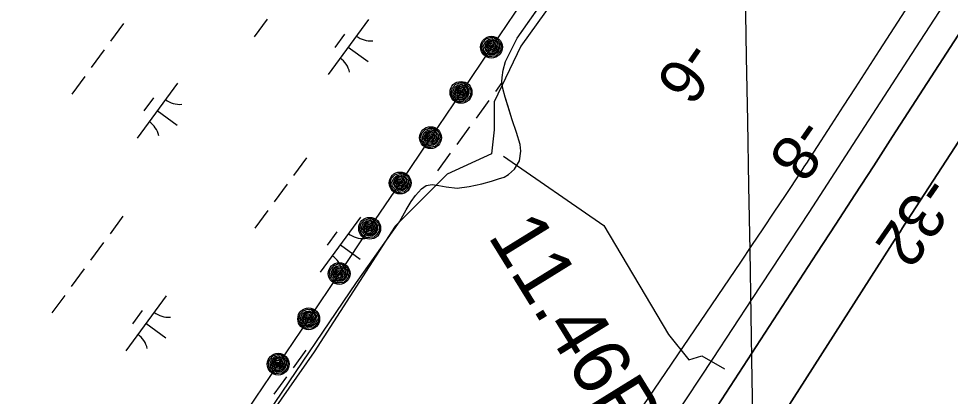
# Model space of a CAD drawing. Extents: x 3905714 to 3926767, y 183354 to 205755.
# Drawn here: x 3914278 to 3914961, y 191245 to 191522 of the extents above; entities that cross this region are included whole.
import ezdxf

# ---------------------------------------------------------------- set-up
doc = ezdxf.new("R2010")
doc.units = 0
for name, color, linetype in [('V-GRID-MAJR', 7, 'Continuous'), ('V-LEVE-TOET', 7, 'Continuous'), ('V-RIVR-EDGE', 7, 'Continuous'), ('V-RIVR-RANG', 7, 'Continuous'), ('V-RRAP-FSHR', 7, 'Continuous'), ('V-STRM-FMON', 7, 'Continuous'), ('V-TOPO-DPTH', 7, 'Continuous'), ('V-TOPO-MINR', 7, 'Continuous'), ('V-TOPO-SHOR', 7, 'Continuous'), ('V-WETL-SWMP', 7, 'Continuous')]:
    doc.layers.add(name, color=color, linetype=linetype)

msp = doc.modelspace()

# ---------------------------------------------------------------- linework, layer by layer
at = {"layer": 'V-GRID-MAJR'}
msp.add_spline([(3914930.18, 184667.84), (3914884.14, 187327.39), (3914779.24, 193387.51), (3914694.62, 198275.87)], degree=3, dxfattribs=at)
at = {"layer": 'V-LEVE-TOET'}
msp.add_lwpolyline([(3914633.83, 191420.85), (3914707.32, 191370.03), (3914754.77, 191290.3), (3914769.65, 191271.6), (3914779.08, 191274.52), (3914795.89, 191265.11)], dxfattribs=at)
at = {"layer": 'V-RIVR-EDGE'}
msp.add_lwpolyline([(3914715.15, 191597.23), (3914646.39, 191501.52), (3914626.87, 191460.63), (3914626.87, 191440.19), (3914625.02, 191422.54), (3914592.49, 191407.67), (3914578.56, 191393.73), (3914554.4, 191369.57), (3914494.93, 191277.58), (3914409.44, 191154.92), (3914385.28, 191120.54), (3914366.7, 191099.17), (3914355.55, 191072.22), (3914328.6, 191033.2), (3914310.94, 191009.97), (3914279.35, 190968.15), (3914273.77, 190961.65), (3914253.33, 190939.35), (3914229.17, 190913.33), (3914186.43, 190847.36), (3914165.99, 190817.62)], dxfattribs=at)
at = {"layer": 'V-RRAP-FSHR'}
for points in [[(3914647.42, 191533.88), (3914624.96, 191500.78), (3914602.64, 191467.59), (3914580.32, 191434.39), (3914558.1, 191401.2), (3914535.68, 191368.3), (3914513.36, 191334.81), (3914491.13, 191301.64), (3914468.62, 191268.49), (3914446.23, 191235.34), (3914423.84, 191202.2), (3914400.81, 191169.5), (3914377.67, 191136.87), (3914354.92, 191103.97), (3914332.17, 191071.71), (3914309.41, 191038.17), (3914286.66, 191005.27), (3914263.91, 190972.37), (3914241.16, 190939.47), (3914218.41, 190906.57), (3914195.66, 190873.67), (3914172.18, 190841.3), (3914148.13, 190809.34)], [(3914627.01, 191507.81), (3914628.8, 191506.75), (3914631.15, 191504.47), (3914632.06, 191502.05), (3914631.85, 191498.85), (3914630.48, 191496.45), (3914628.01, 191494.24), (3914625.12, 191493.93), (3914622.85, 191493.9), (3914620.41, 191495.36), (3914618.79, 191497.3), (3914618.03, 191499.54), (3914617.93, 191501.75), (3914618.75, 191504.23), (3914621.18, 191506.73), (3914624.17, 191507.82), (3914626.57, 191507.72), (3914628.95, 191505.13), (3914630.74, 191502.77), (3914630.81, 191499.97), (3914629.6, 191496.98), (3914627.06, 191495.19), (3914624.06, 191494.92), (3914621.44, 191495.9), (3914619.48, 191498.28), (3914618.99, 191501.22), (3914620.26, 191504.42), (3914622.79, 191506.24), (3914625.53, 191506.76), (3914628.37, 191504.96), (3914629.66, 191502.51), (3914629.79, 191499.67), (3914628.47, 191497.24), (3914626.18, 191495.93), (3914623.42, 191495.91), (3914620.97, 191497.88), (3914620.02, 191500.56), (3914621.38, 191504.2), (3914623.81, 191505.67), (3914625.71, 191505.62), (3914627.92, 191503.5), (3914628.98, 191500.82), (3914628.25, 191498.48), (3914625.77, 191496.73), (3914623.43, 191497.07), (3914621.19, 191499.21), (3914621.23, 191501.62), (3914622.46, 191503.71), (3914624.31, 191504.83), (3914626.29, 191504.27), (3914627.34, 191502.58), (3914627.97, 191500.37), (3914626.91, 191498.58), (3914625.12, 191497.76), (3914623.05, 191498.45), (3914622.13, 191500.13), (3914622.29, 191501.89), (3914623.78, 191503.53), (3914625.11, 191503.66), (3914626.42, 191502.15), (3914626.85, 191500.27), (3914626.07, 191499.07), (3914624.51, 191498.95), (3914623.01, 191500.07), (3914623.22, 191501.69), (3914624.23, 191502.56), (3914625.65, 191501.75), (3914625.82, 191500.11), (3914624.67, 191499.87), (3914624.04, 191500.82), (3914624.33, 191501.61), (3914624.99, 191500.82)], [(3914604.7, 191474.62), (3914606.48, 191473.55), (3914608.83, 191471.27), (3914609.75, 191468.86), (3914609.53, 191465.65), (3914608.17, 191463.26), (3914605.69, 191461.04), (3914602.8, 191460.73), (3914600.53, 191460.71), (3914598.09, 191462.17), (3914596.47, 191464.11), (3914595.71, 191466.34), (3914595.62, 191468.56), (3914596.44, 191471.04), (3914598.86, 191473.54), (3914601.85, 191474.63), (3914604.25, 191474.53), (3914606.63, 191471.94), (3914608.43, 191469.57), (3914608.49, 191466.78), (3914607.28, 191463.78), (3914604.74, 191462), (3914601.74, 191461.73), (3914599.12, 191462.71), (3914597.16, 191465.09), (3914596.67, 191468.03), (3914597.94, 191471.23), (3914600.47, 191473.05), (3914603.21, 191473.57), (3914606.06, 191471.76), (3914607.34, 191469.31), (3914607.47, 191466.47), (3914606.16, 191464.05), (3914603.86, 191462.73), (3914601.1, 191462.72), (3914598.65, 191464.68), (3914597.71, 191467.36), (3914599.06, 191471), (3914601.49, 191472.47), (3914603.4, 191472.42), (3914605.6, 191470.3), (3914606.66, 191467.62), (3914605.93, 191465.29), (3914603.45, 191463.54), (3914601.11, 191463.88), (3914598.88, 191466.01), (3914598.91, 191468.42), (3914600.14, 191470.52), (3914601.99, 191471.64), (3914603.98, 191471.08), (3914605.02, 191469.39), (3914605.65, 191467.17), (3914604.59, 191465.38), (3914602.81, 191464.57), (3914600.73, 191465.26), (3914599.81, 191466.93), (3914599.98, 191468.69), (3914601.47, 191470.34), (3914602.79, 191470.47), (3914604.1, 191468.95), (3914604.53, 191467.08), (3914603.75, 191465.87), (3914602.2, 191465.76), (3914600.69, 191466.87), (3914600.9, 191468.5), (3914601.91, 191469.37), (3914603.33, 191468.55), (3914603.51, 191466.92), (3914602.35, 191466.67), (3914601.72, 191467.62), (3914602.01, 191468.42), (3914602.67, 191467.62)], [(3914582.38, 191441.42), (3914584.17, 191440.36), (3914586.51, 191438.08), (3914587.43, 191435.66), (3914587.21, 191432.46), (3914585.85, 191430.06), (3914583.37, 191427.85), (3914580.48, 191427.54), (3914578.21, 191427.51), (3914575.77, 191428.97), (3914574.15, 191430.91), (3914573.4, 191433.15), (3914573.3, 191435.36), (3914574.12, 191437.84), (3914576.54, 191440.34), (3914579.53, 191441.43), (3914581.93, 191441.33), (3914584.31, 191438.74), (3914586.11, 191436.38), (3914586.17, 191433.58), (3914584.96, 191430.58), (3914582.43, 191428.8), (3914579.42, 191428.53), (3914576.81, 191429.51), (3914574.84, 191431.89), (3914574.35, 191434.83), (3914575.62, 191438.03), (3914578.15, 191439.86), (3914580.9, 191440.37), (3914583.74, 191438.57), (3914585.02, 191436.12), (3914585.15, 191433.28), (3914583.84, 191430.85), (3914581.54, 191429.54), (3914578.79, 191429.52), (3914576.33, 191431.49), (3914575.39, 191434.17), (3914576.74, 191437.81), (3914579.17, 191439.27), (3914581.08, 191439.23), (3914583.29, 191437.11), (3914584.34, 191434.43), (3914583.62, 191432.09), (3914581.13, 191430.34), (3914578.79, 191430.68), (3914576.56, 191432.82), (3914576.59, 191435.23), (3914577.83, 191437.32), (3914579.67, 191438.45), (3914581.66, 191437.89), (3914582.71, 191436.19), (3914583.33, 191433.98), (3914582.27, 191432.19), (3914580.49, 191431.37), (3914578.41, 191432.06), (3914577.5, 191433.74), (3914577.66, 191435.5), (3914579.15, 191437.14), (3914580.47, 191437.27), (3914581.78, 191435.76), (3914582.21, 191433.88), (3914581.44, 191432.68), (3914579.88, 191432.56), (3914578.37, 191433.68), (3914578.58, 191435.3), (3914579.59, 191436.17), (3914581.02, 191435.36), (3914581.19, 191433.72), (3914580.03, 191433.48), (3914579.41, 191434.43), (3914579.69, 191435.22), (3914580.35, 191434.43)], [(3914560.06, 191408.23), (3914561.85, 191407.16), (3914564.19, 191404.88), (3914565.11, 191402.47), (3914564.89, 191399.26), (3914563.53, 191396.87), (3914561.05, 191394.65), (3914558.16, 191394.34), (3914555.89, 191394.32), (3914553.46, 191395.78), (3914551.83, 191397.72), (3914551.08, 191399.95), (3914550.98, 191402.17), (3914551.8, 191404.65), (3914554.22, 191407.14), (3914557.21, 191408.24), (3914559.61, 191408.14), (3914562, 191405.55), (3914563.79, 191403.18), (3914563.85, 191400.39), (3914562.65, 191397.39), (3914560.11, 191395.61), (3914557.1, 191395.33), (3914554.49, 191396.32), (3914552.52, 191398.7), (3914552.03, 191401.64), (3914553.3, 191404.84), (3914555.83, 191406.66), (3914558.58, 191407.18), (3914561.42, 191405.37), (3914562.7, 191402.92), (3914562.84, 191400.08), (3914561.52, 191397.65), (3914559.23, 191396.34), (3914556.47, 191396.33), (3914554.02, 191398.29), (3914553.07, 191400.97), (3914554.42, 191404.61), (3914556.85, 191406.08), (3914558.76, 191406.03), (3914560.97, 191403.91), (3914562.02, 191401.23), (3914561.3, 191398.9), (3914558.82, 191397.15), (3914556.47, 191397.49), (3914554.24, 191399.62), (3914554.27, 191402.03), (3914555.51, 191404.13), (3914557.35, 191405.25), (3914559.34, 191404.69), (3914560.39, 191403), (3914561.01, 191400.78), (3914559.95, 191398.99), (3914558.17, 191398.18), (3914556.1, 191398.87), (3914555.18, 191400.54), (3914555.34, 191402.3), (3914556.83, 191403.95), (3914558.15, 191404.08), (3914559.46, 191402.56), (3914559.89, 191400.69), (3914559.12, 191399.48), (3914557.56, 191399.37), (3914556.05, 191400.48), (3914556.26, 191402.11), (3914557.27, 191402.98), (3914558.7, 191402.16), (3914558.87, 191400.53), (3914557.72, 191400.28), (3914557.09, 191401.23), (3914557.37, 191402.03), (3914558.04, 191401.23)], [(3914537.74, 191375.03), (3914539.53, 191373.97), (3914541.88, 191371.69), (3914542.79, 191369.27), (3914542.58, 191366.07), (3914541.21, 191363.67), (3914538.74, 191361.46), (3914535.85, 191361.14), (3914533.57, 191361.12), (3914531.14, 191362.58), (3914529.51, 191364.52), (3914528.76, 191366.76), (3914528.66, 191368.97), (3914529.48, 191371.45), (3914531.9, 191373.95), (3914534.89, 191375.04), (3914537.3, 191374.94), (3914539.68, 191372.35), (3914541.47, 191369.99), (3914541.53, 191367.19), (3914540.33, 191364.2), (3914537.79, 191362.41), (3914534.79, 191362.14), (3914532.17, 191363.12), (3914530.21, 191365.5), (3914529.72, 191368.44), (3914530.99, 191371.64), (3914533.52, 191373.46), (3914536.26, 191373.98), (3914539.1, 191372.18), (3914540.38, 191369.73), (3914540.52, 191366.89), (3914539.2, 191364.46), (3914536.91, 191363.15), (3914534.15, 191363.13), (3914531.7, 191365.1), (3914530.75, 191367.78), (3914532.1, 191371.42), (3914534.54, 191372.88), (3914536.44, 191372.84), (3914538.65, 191370.72), (3914539.7, 191368.04), (3914538.98, 191365.7), (3914536.5, 191363.95), (3914534.16, 191364.29), (3914531.92, 191366.43), (3914531.96, 191368.84), (3914533.19, 191370.93), (3914535.04, 191372.05), (3914537.02, 191371.49), (3914538.07, 191369.8), (3914538.7, 191367.58), (3914537.63, 191365.8), (3914535.85, 191364.98), (3914533.78, 191365.67), (3914532.86, 191367.35), (3914533.02, 191369.11), (3914534.51, 191370.75), (3914535.83, 191370.88), (3914537.14, 191369.37), (3914537.58, 191367.49), (3914536.8, 191366.29), (3914535.24, 191366.17), (3914533.74, 191367.29), (3914533.95, 191368.91), (3914534.96, 191369.78), (3914536.38, 191368.97), (3914536.55, 191367.33), (3914535.4, 191367.09), (3914534.77, 191368.04), (3914535.06, 191368.83), (3914535.72, 191368.04)], [(3914515.43, 191341.83), (3914517.21, 191340.77), (3914519.56, 191338.49), (3914520.47, 191336.08), (3914520.26, 191332.87), (3914518.89, 191330.48), (3914516.42, 191328.26), (3914513.53, 191327.95), (3914511.26, 191327.93), (3914508.82, 191329.39), (3914507.2, 191331.33), (3914506.44, 191333.56), (3914506.35, 191335.78), (3914507.17, 191338.26), (3914509.59, 191340.76), (3914512.58, 191341.85), (3914514.98, 191341.75), (3914517.36, 191339.16), (3914519.15, 191336.79), (3914519.22, 191334), (3914518.01, 191331), (3914515.47, 191329.22), (3914512.47, 191328.94), (3914509.85, 191329.93), (3914507.89, 191332.3), (3914507.4, 191335.24), (3914508.67, 191338.45), (3914511.2, 191340.27), (3914513.94, 191340.79), (3914516.79, 191338.98), (3914518.06, 191336.53), (3914518.2, 191333.69), (3914516.89, 191331.26), (3914514.59, 191329.95), (3914511.83, 191329.94), (3914509.38, 191331.9), (3914508.43, 191334.58), (3914509.79, 191338.22), (3914512.22, 191339.69), (3914514.13, 191339.64), (3914516.33, 191337.52), (3914517.39, 191334.84), (3914516.66, 191332.51), (3914514.18, 191330.76), (3914511.84, 191331.1), (3914509.6, 191333.23), (3914509.64, 191335.64), (3914510.87, 191337.74), (3914512.72, 191338.86), (3914514.71, 191338.3), (3914515.75, 191336.61), (3914516.38, 191334.39), (3914515.32, 191332.6), (3914513.54, 191331.79), (3914511.46, 191332.48), (3914510.54, 191334.15), (3914510.7, 191335.91), (3914512.19, 191337.56), (3914513.52, 191337.69), (3914514.83, 191336.17), (3914515.26, 191334.3), (3914514.48, 191333.09), (3914512.92, 191332.98), (3914511.42, 191334.09), (3914511.63, 191335.71), (3914512.64, 191336.59), (3914514.06, 191335.77), (3914514.23, 191334.14), (3914513.08, 191333.89), (3914512.45, 191334.84), (3914512.74, 191335.64), (3914513.4, 191334.84)], [(3914493.09, 191308.66), (3914494.87, 191307.59), (3914497.21, 191305.31), (3914498.12, 191302.89), (3914497.9, 191299.69), (3914496.53, 191297.29), (3914494.05, 191295.08), (3914491.16, 191294.78), (3914488.89, 191294.76), (3914486.45, 191296.23), (3914484.83, 191298.17), (3914484.09, 191300.4), (3914483.99, 191302.62), (3914484.82, 191305.1), (3914487.25, 191307.59), (3914490.24, 191308.68), (3914492.64, 191308.57), (3914495.02, 191305.98), (3914496.81, 191303.61), (3914496.86, 191300.81), (3914495.65, 191297.82), (3914493.11, 191296.04), (3914490.1, 191295.77), (3914487.49, 191296.77), (3914485.53, 191299.15), (3914485.05, 191302.09), (3914486.32, 191305.28), (3914488.86, 191307.1), (3914491.6, 191307.61), (3914494.44, 191305.8), (3914495.72, 191303.35), (3914495.85, 191300.51), (3914494.52, 191298.08), (3914492.23, 191296.78), (3914489.47, 191296.77), (3914487.02, 191298.74), (3914486.08, 191301.42), (3914487.44, 191305.06), (3914489.88, 191306.52), (3914491.78, 191306.47), (3914493.99, 191304.35), (3914495.03, 191301.66), (3914494.3, 191299.33), (3914491.82, 191297.58), (3914489.48, 191297.93), (3914487.25, 191300.07), (3914487.29, 191302.48), (3914488.53, 191304.57), (3914490.38, 191305.69), (3914492.36, 191305.13), (3914493.4, 191303.43), (3914494.02, 191301.21), (3914492.96, 191299.43), (3914491.18, 191298.62), (3914489.1, 191299.31), (3914488.19, 191300.99), (3914488.35, 191302.75), (3914489.85, 191304.39), (3914491.17, 191304.52), (3914492.48, 191303), (3914492.9, 191301.12), (3914492.12, 191299.92), (3914490.57, 191299.8), (3914489.06, 191300.93), (3914489.28, 191302.55), (3914490.29, 191303.42), (3914491.71, 191302.6), (3914491.88, 191300.97), (3914490.73, 191300.72), (3914490.1, 191301.67), (3914490.39, 191302.47), (3914491.05, 191301.67)], [(3914470.7, 191275.51), (3914472.48, 191274.45), (3914474.82, 191272.16), (3914475.73, 191269.75), (3914475.51, 191266.54), (3914474.14, 191264.15), (3914471.66, 191261.94), (3914468.77, 191261.63), (3914466.5, 191261.61), (3914464.06, 191263.08), (3914462.45, 191265.02), (3914461.7, 191267.26), (3914461.6, 191269.47), (3914462.43, 191271.95), (3914464.86, 191274.45), (3914467.85, 191275.53), (3914470.25, 191275.43), (3914472.63, 191272.83), (3914474.42, 191270.46), (3914474.47, 191267.67), (3914473.26, 191264.67), (3914470.72, 191262.89), (3914467.71, 191262.63), (3914465.1, 191263.62), (3914463.14, 191266), (3914462.66, 191268.94), (3914463.93, 191272.14), (3914466.47, 191273.96), (3914469.21, 191274.47), (3914472.05, 191272.66), (3914473.33, 191270.21), (3914473.46, 191267.36), (3914472.13, 191264.94), (3914469.84, 191263.63), (3914467.08, 191263.62), (3914464.63, 191265.59), (3914463.69, 191268.28), (3914465.05, 191271.91), (3914467.49, 191273.37), (3914469.39, 191273.32), (3914471.6, 191271.2), (3914472.64, 191268.52), (3914471.91, 191266.18), (3914469.43, 191264.44), (3914467.08, 191264.78), (3914464.86, 191266.92), (3914464.9, 191269.33), (3914466.14, 191271.43), (3914467.98, 191272.54), (3914469.97, 191271.98), (3914471.01, 191270.29), (3914471.63, 191268.07), (3914470.57, 191266.28), (3914468.79, 191265.47), (3914466.71, 191266.17), (3914465.8, 191267.84), (3914465.96, 191269.6), (3914467.46, 191271.24), (3914468.78, 191271.37), (3914470.09, 191269.85), (3914470.51, 191267.98), (3914469.73, 191266.77), (3914468.18, 191266.66), (3914466.67, 191267.78), (3914466.89, 191269.4), (3914467.9, 191270.27), (3914469.32, 191269.45), (3914469.49, 191267.82), (3914468.33, 191267.58), (3914467.71, 191268.53), (3914468, 191269.32), (3914468.66, 191268.52)]]:
    msp.add_lwpolyline(points, dxfattribs=at)
for centre in [(3914624.96, 191500.78), (3914602.64, 191467.59), (3914580.32, 191434.39), (3914558, 191401.2), (3914535.68, 191368), (3914513.37, 191334.81), (3914491.01, 191301.64), (3914468.62, 191268.49)]:
    msp.add_circle(centre, 8, dxfattribs=at)
at = {"layer": 'V-TOPO-DPTH'}
for points in [[(3915286.48, 192081.34), (3914909.08, 191498.19), (3914900.28, 191484.59), (3914891.49, 191470.99), (3914882.7, 191457.38), (3914873.92, 191443.77), (3914860.96, 191423.68), (3914858.65, 191420.12), (3914856.34, 191416.56), (3914854.01, 191413.01), (3914851.68, 191409.46), (3914840.17, 191392.03), (3914832.05, 191379.78), (3914823.89, 191367.56), (3914815.69, 191355.37), (3914807.45, 191343.21), (3914466.27, 190841.37), (3914433.28, 190792.74), (3914400.37, 190744.06), (3914367.58, 190695.3), (3914334.85, 190646.5), (3914011.64, 190163.24)], [(3914008.82, 190002.72), (3914466.37, 190645.48), (3914472.14, 190655.97), (3914478.05, 190666.37), (3914484.06, 190676.73), (3914490.79, 190688.15), (3914493.54, 190692.73), (3914496.32, 190697.29), (3914499.17, 190701.81), (3914502.06, 190706.3), (3914517.41, 190729.79), (3914527.99, 190746.02), (3914538.53, 190762.27), (3914549.02, 190778.55), (3914559.48, 190794.86), (3914922.67, 191362.75), (3914924.45, 191365.53), (3914926.23, 191368.31), (3914928.03, 191371.08), (3914929.82, 191373.85), (3915305.59, 191952.33)], [(3914008.82, 190002.72), (3914466.37, 190645.48), (3914472.14, 190655.97), (3914478.05, 190666.37), (3914484.06, 190676.73), (3914490.79, 190688.15), (3914493.54, 190692.73), (3914496.32, 190697.29), (3914499.17, 190701.81), (3914502.06, 190706.3), (3914517.41, 190729.79), (3914527.99, 190746.02), (3914538.53, 190762.27), (3914549.02, 190778.55), (3914559.48, 190794.86), (3914922.67, 191362.75), (3914924.45, 191365.53), (3914926.23, 191368.31), (3914928.03, 191371.08), (3914929.82, 191373.85), (3915305.59, 191952.33)], [(3914152.91, 190258.95), (3914175.19, 190291.69), (3914196.68, 190324.95), (3914217.65, 190358.56), (3914238.36, 190392.34), (3914259.24, 190426.02), (3914280.37, 190459.54), (3914301.68, 190492.95), (3914413.53, 190666.85), (3914430.93, 190693.77), (3914448.43, 190720.62), (3914466.07, 190747.38), (3914483.79, 190774.08), (3914586.79, 190928.4), (3914638.01, 191005.43), (3914689.05, 191082.58), (3914739.81, 191159.91), (3914790.4, 191237.35), (3914863.51, 191349.73), (3914877.39, 191371.08), (3914891.27, 191392.44), (3914905.12, 191413.82), (3914918.97, 191435.19), (3914998.19, 191557.59)], [(3914998.19, 191557.59), (3914918.97, 191435.19), (3914905.12, 191413.82), (3914891.27, 191392.44), (3914877.39, 191371.08), (3914863.51, 191349.73), (3914790.4, 191237.35), (3914739.81, 191159.91), (3914689.05, 191082.58), (3914638.01, 191005.43), (3914586.79, 190928.4), (3914483.79, 190774.08), (3914466.07, 190747.38), (3914448.43, 190720.62), (3914430.93, 190693.77), (3914413.53, 190666.85), (3914301.68, 190492.95), (3914280.37, 190459.54), (3914259.24, 190426.02), (3914238.36, 190392.34), (3914217.65, 190358.56), (3914196.68, 190324.95), (3914175.19, 190291.69), (3914152.91, 190258.95)]]:
    msp.add_lwpolyline(points, dxfattribs=at)
at = {"layer": 'V-TOPO-MINR'}
for points in [[(3915286.48, 192081.34), (3914909.08, 191498.19), (3914900.28, 191484.59), (3914891.49, 191470.99), (3914882.7, 191457.38), (3914873.92, 191443.77), (3914860.96, 191423.68), (3914858.65, 191420.12), (3914856.34, 191416.56), (3914854.01, 191413.01), (3914851.68, 191409.46), (3914840.17, 191392.03), (3914832.05, 191379.78), (3914823.89, 191367.56), (3914815.69, 191355.37), (3914807.45, 191343.21), (3914466.27, 190841.37), (3914433.28, 190792.74), (3914400.37, 190744.06), (3914367.58, 190695.3), (3914334.85, 190646.5), (3914011.64, 190163.24)], [(3915305.59, 191952.33), (3914929.82, 191373.85), (3914928.03, 191371.08), (3914926.23, 191368.31), (3914924.45, 191365.53), (3914922.67, 191362.75), (3914559.48, 190794.86), (3914549.02, 190778.55), (3914538.53, 190762.27), (3914527.99, 190746.02), (3914517.41, 190729.79), (3914502.06, 190706.3), (3914499.17, 190701.81), (3914496.32, 190697.29), (3914493.54, 190692.73), (3914490.79, 190688.15), (3914484.06, 190676.73), (3914478.05, 190666.37), (3914472.14, 190655.97), (3914466.37, 190645.48), (3914008.82, 190002.72)], [(3914998.19, 191557.59), (3914918.97, 191435.19), (3914905.12, 191413.82), (3914891.27, 191392.44), (3914877.39, 191371.08), (3914863.51, 191349.73), (3914790.4, 191237.35), (3914739.81, 191159.91), (3914689.05, 191082.58), (3914638.01, 191005.43), (3914586.79, 190928.4), (3914483.79, 190774.08), (3914466.07, 190747.38), (3914448.43, 190720.62), (3914430.93, 190693.77), (3914413.53, 190666.85), (3914301.68, 190492.95), (3914280.37, 190459.54), (3914259.24, 190426.02), (3914238.36, 190392.34), (3914217.65, 190358.56), (3914196.68, 190324.95), (3914175.19, 190291.69), (3914152.91, 190258.95)], [(3914966.71, 191548.17), (3914935.73, 191500.29), (3914889.95, 191429.45), (3914881.87, 191416.98), (3914873.78, 191404.52), (3914865.67, 191392.07), (3914857.53, 191379.64), (3914816.13, 191316.49), (3914787.2, 191272.54), (3914758.16, 191228.67), (3914728.95, 191184.91), (3914699.63, 191141.22), (3914474.94, 190807.79), (3914449.63, 190770.09), (3914424.4, 190732.34), (3914399.3, 190694.5), (3914374.28, 190656.61), (3914162.04, 190334.02), (3914148.43, 190313.19), (3914134.9, 190292.29), (3914121.52, 190271.31)]]:
    msp.add_lwpolyline(points, dxfattribs=at)
at = {"layer": 'V-TOPO-SHOR'}
for points in [[(3914643.93, 191507.32), (3914690.17, 191573.58)], [(3914461.86, 191233.49), (3914526.1, 191328.24), (3914557.54, 191372.84), (3914562.52, 191381.45), (3914566.12, 191387.57), (3914569.31, 191392.01), (3914573.6, 191397.01), (3914577.07, 191399.24), (3914581.51, 191400.08), (3914586.36, 191399.39), (3914591.78, 191398.29), (3914599.83, 191397.47), (3914608.71, 191398.59), (3914618, 191400.55), (3914625.08, 191402.51), (3914630.21, 191404.18), (3914634.37, 191405.58), (3914637.56, 191407.52), (3914641.86, 191411.28), (3914645.45, 191417.53), (3914646.42, 191424.61), (3914645.99, 191429.46), (3914643.2, 191438.2), (3914640.13, 191447.49), (3914637.2, 191457.21), (3914635.11, 191464.14), (3914633.3, 191470.52), (3914632.6, 191475.38), (3914632.73, 191478.43), (3914633.55, 191483.85), (3914635.35, 191490.23), (3914643.93, 191507.32)]]:
    msp.add_lwpolyline(points, dxfattribs=at)
at = {"layer": 'V-WETL-SWMP'}
for p, q in [((3914643.93, 191507.32), (3914690.17, 191573.58)), ((3914460.59, 191521.31), (3914451.13, 191508.4)), ((3914534.77, 191520.98), (3914505.22, 191480.65)), ((3914355.18, 191518.01), (3914345.72, 191505.11)), ((3914517.32, 191510.21), (3914510.23, 191500.53)), ((3914635.35, 191490.23), (3914643.93, 191507.32)), ((3914520, 191500.81), (3914534.52, 191490.17)), ((3914340.99, 191498.65), (3914331.54, 191485.75)), ((3914633.55, 191483.85), (3914635.35, 191490.23)), ((3914326.81, 191479.29), (3914317.35, 191466.39)), ((3914632.73, 191478.43), (3914633.55, 191483.85)), ((3914394.82, 191474.46), (3914365.27, 191434.13)), ((3914632.69, 191474.76), (3914627.86, 191468.17)), ((3914632.6, 191475.38), (3914632.73, 191478.43)), ((3914633.3, 191470.52), (3914632.6, 191475.38)), ((3914635.11, 191464.14), (3914633.3, 191470.52)), ((3914377.36, 191463.7), (3914370.27, 191454.02)), ((3914623.13, 191461.72), (3914613.68, 191448.81)), ((3914640.13, 191447.49), (3914635.11, 191464.14)), ((3914380.04, 191454.3), (3914394.56, 191443.66)), ((3914643.2, 191438.2), (3914640.13, 191447.49)), ((3914608.95, 191442.36), (3914599.49, 191429.45)), ((3914645.99, 191429.46), (3914643.2, 191438.2)), ((3914645.45, 191417.53), (3914646.42, 191424.61)), ((3914646.42, 191424.61), (3914645.99, 191429.46)), ((3914489.36, 191419.71), (3914479.9, 191406.8)), ((3914594.77, 191423), (3914585.31, 191410.09)), ((3914637.56, 191407.52), (3914641.86, 191411.28)), ((3914641.86, 191411.28), (3914645.45, 191417.53)), ((3914625.08, 191402.51), (3914630.21, 191404.18)), ((3914630.21, 191404.18), (3914634.37, 191405.57)), ((3914634.37, 191405.57), (3914637.56, 191407.52)), ((3914475.17, 191400.35), (3914465.71, 191387.44)), ((3914573.6, 191397.01), (3914577.06, 191399.24)), ((3914577.06, 191399.24), (3914581.5, 191400.08)), ((3914581.5, 191400.08), (3914586.36, 191399.39)), ((3914586.36, 191399.39), (3914591.78, 191398.29)), ((3914591.78, 191398.29), (3914599.83, 191397.47)), ((3914599.83, 191397.47), (3914608.71, 191398.59)), ((3914608.71, 191398.59), (3914618, 191400.55)), ((3914618, 191400.55), (3914625.08, 191402.51)), ((3914566.12, 191387.57), (3914569.31, 191392.01)), ((3914569.31, 191392.01), (3914573.6, 191397.01)), ((3914562.52, 191381.45), (3914566.12, 191387.57)), ((3914354.83, 191376.95), (3914345.37, 191364.04)), ((3914460.99, 191380.99), (3914451.53, 191368.08)), ((3914557.54, 191372.84), (3914562.52, 191381.45)), ((3914529, 191376.16), (3914499.45, 191335.82)), ((3914526.11, 191328.24), (3914557.54, 191372.84)), ((3914511.54, 191365.39), (3914504.45, 191355.71)), ((3914340.64, 191357.59), (3914331.18, 191344.68)), ((3914514.22, 191355.99), (3914528.74, 191345.35)), ((3914326.46, 191338.23), (3914317, 191325.32)), ((3914461.86, 191233.49), (3914526.11, 191328.24)), ((3914312.27, 191318.87), (3914302.82, 191305.96)), ((3914386.46, 191318.54), (3914356.91, 191278.21)), ((3914369, 191307.77), (3914361.91, 191298.09)), ((3914371.68, 191298.37), (3914386.2, 191287.74)), ((3914489, 191278.64), (3914479.55, 191265.74)), ((3914474.82, 191259.28), (3914465.36, 191246.38))]:
    msp.add_line(p, q, dxfattribs=at)
for centre, start, end in [((3914536.51, 191522.95), 232.99998, 274.54364), ((3914503.86, 191478.39), 12.99998, 54.54364), ((3914396.56, 191476.44), 232.99998, 274.54364), ((3914363.91, 191431.87), 12.99998, 54.54364), ((3914530.74, 191378.13), 232.99998, 274.54364), ((3914498.09, 191333.57), 12.99998, 54.54364), ((3914388.2, 191320.52), 232.99998, 274.54364), ((3914355.55, 191275.95), 12.99998, 54.54364)]:
    msp.add_arc(centre, 17.62, start, end, dxfattribs=at)

# ---------------------------------------------------------------- texts
at = {"layer": 'V-RIVR-RANG'}
for s, p in [('-6', (3914767.37, 191507.99)), ('-8', (3914849.82, 191451.4)), ('-32', (3914942.04, 191408.89))]:
    msp.add_text(s, height=33.5, rotation=235.23833, dxfattribs=at).set_placement(p)
at = {"layer": 'V-STRM-FMON'}
msp.add_text('11.46R', height=42, rotation=301.73605, dxfattribs=at).set_placement((3914621.76, 191362.44))

doc.saveas('drawing.dxf')
